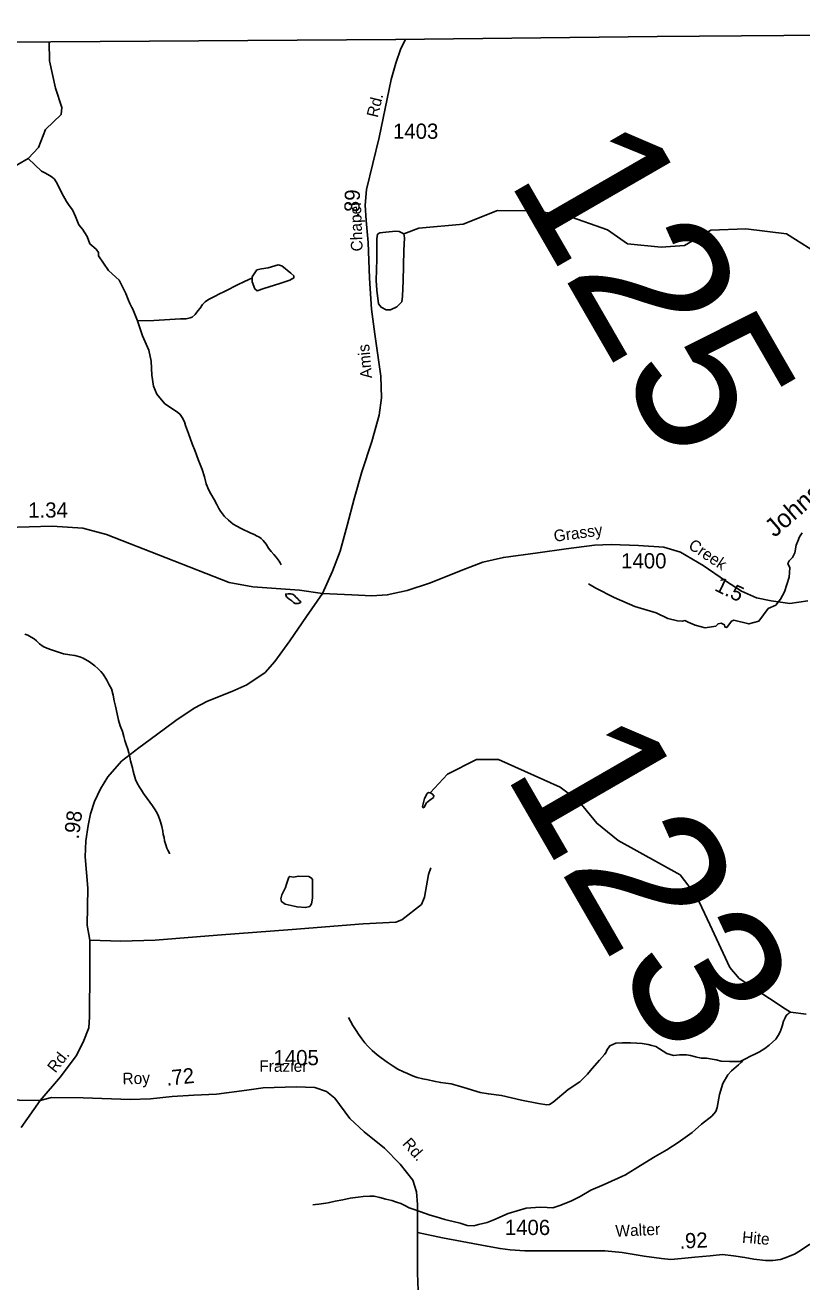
# Model space of a CAD drawing. Extents: x 2056842 to 2160602, y 826753 to 1016856.
# Drawn here: x 2077917 to 2084293, y 1006125 to 1016443 of the extents above; entities that cross this region are included whole.
import ezdxf

# ---------------------------------------------------------------- set-up
doc = ezdxf.new("R2010")
doc.units = 0
for name, color, linetype in [('Exist Boundary Political CountyLine', 7, 'Continuous'), ('Exist Hydrographic Creek Single Shore', 7, 'Continuous'), ('Exist Hydrographic Creek Single Shore Label', 7, 'Continuous'), ('Exist Hydrographic Misc Water Feature', 7, 'Continuous'), ('Exist Road Non-System Type 51', 7, 'Continuous'), ('Exist Road Secondary Mileage Hundredths English Label', 7, 'Continuous'), ('Exist Road Secondary Structure Standard Bridge Number Label', 7, 'Continuous'), ('Exist Road Secondary Type 20 Attributed', 7, 'Continuous'), ('Exist Road Secondary Type 41 Attributed', 7, 'Continuous'), ('Exist Road Secondary Type 51 Attributed', 7, 'Continuous'), ('Exist Road Secondary Type 51 Label', 7, 'Continuous'), ('Exist Road Secondary Type 51 Number Label', 7, 'Continuous')]:
    doc.layers.add(name, color=color, linetype=linetype)

msp = doc.modelspace()

# ---------------------------------------------------------------- linework, layer by layer
at = {"layer": 'Exist Boundary Political CountyLine'}
msp.add_lwpolyline([(2096515, 1016443), (2089277, 1016381), (2089279, 1016379), (2084839, 1016363), (2084839, 1016363), (2083105, 1016349), (2083105, 1016351), (2080958, 1016324), (2080960, 1016324), (2078128, 1016306), (2076565, 1016296), (2073534, 1016264), (2067636, 1016206), (2062759, 1016212), (2060815, 1016221), (2059857, 1016190)], dxfattribs=at)
at = {"layer": 'Exist Hydrographic Creek Single Shore'}
for points in [[(2077773, 1015250), (2077943, 1015347), (2078027, 1015438), (2078084, 1015586), (2078212, 1015709), (2078218, 1015768), (2078166, 1015926), (2078117, 1016150), (2078114, 1016305)], [(2087024, 1013437), (2086132, 1013518), (2085865, 1013567), (2084772, 1014223), (2084471, 1014538), (2084166, 1014729), (2083833, 1014772), (2083545, 1014760), (2083329, 1014634), (2083138, 1014619), (2082861, 1014647), (2082697, 1014764), (2082357, 1014883), (2082089, 1014918), (2081794, 1014921), (2081512, 1014810), (2081149, 1014775), (2081025, 1014729)]]:
    msp.add_lwpolyline(points, dxfattribs=at)
at = {"layer": 'Exist Hydrographic Misc Water Feature'}
for points in [[(2077943, 1015347), (2078052, 1015244), (2078084, 1015228), (2078118, 1015208), (2078138, 1015196), (2078158, 1015178), (2078180, 1015142), (2078218, 1015065), (2078256, 1014995), (2078277, 1014962), (2078305, 1014928), (2078331, 1014871), (2078359, 1014805), (2078387, 1014767), (2078427, 1014707), (2078448, 1014648), (2078499, 1014604), (2078518, 1014577), (2078518, 1014549), (2078601, 1014429), (2078690, 1014350), (2078720, 1014288), (2078743, 1014240), (2078763, 1014190), (2078777, 1014158), (2078793, 1014126), (2078801, 1014112), (2078838, 1014015)], [(2081025, 1014729), (2080987, 1014750), (2080961, 1014752), (2080879, 1014744), (2080828, 1014737), (2080810, 1014726), (2080803, 1014690), (2080804, 1014523), (2080798, 1014346), (2080804, 1014268), (2080818, 1014154), (2080839, 1014128), (2080881, 1014107), (2080917, 1014107), (2080967, 1014130), (2081008, 1014171), (2081014, 1014219), (2081019, 1014345), (2081025, 1014593), (2081032, 1014696), (2081025, 1014729)], [(2079782, 1014367), (2079782, 1014336), (2079802, 1014277), (2079821, 1014263), (2079876, 1014280), (2080009, 1014322), (2080090, 1014349), (2080122, 1014368), (2080122, 1014384), (2080098, 1014406), (2080023, 1014468), (2079994, 1014475), (2079912, 1014451), (2079858, 1014442), (2079820, 1014434), (2079796, 1014401), (2079782, 1014378), (2079782, 1014367)], [(2078838, 1014015), (2078973, 1014019), (2079105, 1014027), (2079149, 1014029), (2079193, 1014031), (2079239, 1014033), (2079271, 1014039), (2079289, 1014047), (2079313, 1014068), (2079335, 1014098), (2079353, 1014120), (2079373, 1014150), (2079395, 1014172), (2079421, 1014190), (2079471, 1014216), (2079513, 1014236), (2079549, 1014254), (2079596, 1014278), (2079628, 1014295), (2079667, 1014315), (2079712, 1014335), (2079754, 1014355), (2079778, 1014365), (2079782, 1014367)], [(2078838, 1014015), (2078879, 1013893), (2078931, 1013776), (2078951, 1013685), (2078956, 1013569), (2078971, 1013480), (2078999, 1013414), (2079064, 1013333), (2079168, 1013267), (2079190, 1013247), (2079206, 1013223), (2079224, 1013185), (2079234, 1013157), (2079258, 1013091), (2079289, 1013007), (2079313, 1012946), (2079337, 1012878), (2079353, 1012836), (2079369, 1012796), (2079389, 1012734), (2079404, 1012676), (2079426, 1012624), (2079442, 1012594), (2079468, 1012548), (2079490, 1012508), (2079508, 1012474), (2079522, 1012452), (2079553, 1012410), (2079587, 1012378), (2079625, 1012346), (2079655, 1012329), (2079689, 1012311), (2079717, 1012297), (2079743, 1012285), (2079765, 1012275), (2079797, 1012261), (2079821, 1012249), (2079835, 1012241), (2079855, 1012229), (2079871, 1012211), (2079895, 1012181), (2079915, 1012149), (2079937, 1012123), (2079959, 1012096), (2079978, 1012074), (2080002, 1012042), (2080010, 1012028), (2080018, 1012012)], [(2084297, 1012275), (2084275, 1012241), (2084259, 1012207), (2084247, 1012173), (2084237, 1012111), (2084217, 1012073), (2084189, 1012044), (2084178, 1012022), (2084195, 1011987), (2084189, 1011910), (2084152, 1011791), (2084117, 1011730), (2084079, 1011682), (2084017, 1011655), (2083939, 1011550), (2083857, 1011527), (2083734, 1011559), (2083717, 1011549), (2083677, 1011497), (2083661, 1011502), (2083659, 1011519), (2083632, 1011532), (2083605, 1011528), (2083588, 1011509), (2083499, 1011495), (2083417, 1011517), (2083361, 1011542), (2083334, 1011555), (2083313, 1011551), (2083272, 1011552)], [(2080107, 1011718), (2080089, 1011728), (2080081, 1011734), (2080067, 1011744), (2080062, 1011750), (2080059, 1011758), (2080057, 1011766), (2080057, 1011772), (2080075, 1011774), (2080099, 1011774), (2080110, 1011772), (2080116, 1011770), (2080129, 1011760), (2080140, 1011748), (2080155, 1011732), (2080165, 1011722), (2080177, 1011712), (2080181, 1011708), (2080177, 1011704), (2080167, 1011698), (2080157, 1011696), (2080143, 1011694), (2080135, 1011696), (2080129, 1011698), (2080125, 1011700), (2080119, 1011704), (2080109, 1011714), (2080107, 1011718)], [(2083272, 1011552), (2083192, 1011573), (2083097, 1011617), (2082922, 1011671), (2082752, 1011745), (2082602, 1011822), (2082543, 1011857)], [(2077914, 1011443), (2077938, 1011435), (2077967, 1011419), (2077992, 1011405), (2078010, 1011387), (2078034, 1011365), (2078066, 1011342), (2078094, 1011328), (2078132, 1011314), (2078182, 1011298), (2078232, 1011282), (2078284, 1011274), (2078324, 1011268), (2078366, 1011256), (2078394, 1011247), (2078444, 1011217), (2078490, 1011183), (2078514, 1011161), (2078538, 1011137), (2078557, 1011115), (2078587, 1011065), (2078607, 1011027), (2078625, 1010993), (2078639, 1010943), (2078647, 1010897), (2078659, 1010853), (2078671, 1010789), (2078684, 1010738), (2078698, 1010691), (2078716, 1010644), (2078726, 1010604), (2078736, 1010570)], [(2078736, 1010570), (2078746, 1010536), (2078759, 1010498), (2078767, 1010470), (2078777, 1010436), (2078783, 1010402), (2078793, 1010366), (2078799, 1010346), (2078803, 1010318), (2078811, 1010288), (2078823, 1010250), (2078837, 1010220), (2078855, 1010186), (2078872, 1010162), (2078888, 1010136), (2078918, 1010094), (2078940, 1010064), (2078962, 1010034), (2078980, 1010008), (2078998, 1009980), (2079012, 1009948), (2079022, 1009920), (2079028, 1009901), (2079038, 1009863), (2079047, 1009825), (2079051, 1009797), (2079057, 1009773), (2079061, 1009745), (2079071, 1009713), (2079079, 1009687), (2079087, 1009671), (2079101, 1009645), (2079101, 1009639)], [(2084330, 1008322), (2084201, 1008341), (2084157, 1008368), (2083779, 1008615), (2083702, 1008706), (2083538, 1009060), (2083429, 1009292), (2083295, 1009466), (2082786, 1009749), (2082610, 1009890), (2082460, 1010074), (2082309, 1010188), (2081802, 1010413), (2081621, 1010415), (2081384, 1010293), (2081242, 1010141)], [(2081242, 1010141), (2081228, 1010142), (2081218, 1010134), (2081196, 1010093), (2081180, 1010028), (2081185, 1010018), (2081194, 1010022), (2081212, 1010057), (2081239, 1010079), (2081268, 1010103), (2081271, 1010117), (2081258, 1010131), (2081242, 1010141)], [(2080053, 1009364), (2080024, 1009302), (2080015, 1009269), (2080021, 1009247), (2080052, 1009226), (2080150, 1009204), (2080219, 1009198), (2080254, 1009208), (2080269, 1009229), (2080277, 1009276), (2080277, 1009382), (2080277, 1009430), (2080268, 1009440), (2080245, 1009453), (2080162, 1009457), (2080119, 1009449), (2080091, 1009453), (2080082, 1009448), (2080062, 1009391), (2080053, 1009364)], [(2080571, 1008295), (2080587, 1008265), (2080608, 1008231), (2080634, 1008188), (2080654, 1008158), (2080680, 1008122), (2080706, 1008088), (2080728, 1008062), (2080766, 1008024), (2080806, 1007990), (2080840, 1007964), (2080888, 1007930), (2080937, 1007897), (2080977, 1007873), (2081023, 1007851), (2081055, 1007837), (2081097, 1007817), (2081135, 1007803), (2081181, 1007791), (2081225, 1007783), (2081273, 1007774), (2081329, 1007762), (2081371, 1007756), (2081413, 1007750), (2081473, 1007736), (2081519, 1007720), (2081653, 1007681), (2081720, 1007668), (2081827, 1007655), (2081991, 1007618), (2082130, 1007591), (2082200, 1007579), (2082222, 1007581), (2082252, 1007601), (2082375, 1007705), (2082471, 1007768), (2082533, 1007830), (2082572, 1007877), (2082633, 1007945), (2082674, 1007992), (2082687, 1008010), (2082692, 1008027), (2082716, 1008062), (2082767, 1008086), (2082819, 1008089), (2082886, 1008089), (2082938, 1008085), (2082982, 1008083), (2083032, 1008075), (2083062, 1008065), (2083094, 1008057), (2083185, 1008001), (2083239, 1007984), (2083289, 1007989), (2083346, 1007989), (2083380, 1007984), (2083419, 1007974), (2083467, 1007963), (2083510, 1007963), (2083557, 1007955), (2083589, 1007947), (2083631, 1007937), (2083700, 1007934), (2083786, 1007935), (2083809, 1007946)], [(2083809, 1007946), (2083826, 1007954), (2083876, 1007982), (2083908, 1007996), (2083946, 1008014), (2083990, 1008042), (2084024, 1008068), (2084052, 1008092), (2084080, 1008118), (2084100, 1008147), (2084114, 1008177), (2084124, 1008199), (2084132, 1008225), (2084143, 1008265), (2084155, 1008293), (2084165, 1008311), (2084177, 1008323), (2084189, 1008335), (2084201, 1008341)], [(2080278, 1006758), (2080300, 1006761), (2080328, 1006763), (2080366, 1006769), (2080404, 1006775), (2080462, 1006787), (2080524, 1006799), (2080586, 1006813), (2080650, 1006822), (2080692, 1006826), (2080748, 1006830), (2080782, 1006828), (2080828, 1006818), (2080878, 1006804), (2080926, 1006793), (2080966, 1006781), (2081002, 1006769), (2081034, 1006753), (2081070, 1006733), (2081102, 1006721), (2081148, 1006707), (2081203, 1006687), (2081243, 1006673), (2081291, 1006658), (2081361, 1006638), (2081395, 1006630), (2081431, 1006620), (2081487, 1006606), (2081545, 1006588), (2081600, 1006586), (2081639, 1006597), (2081709, 1006613), (2081765, 1006636), (2081882, 1006688), (2082029, 1006730), (2082144, 1006738), (2082203, 1006736), (2082249, 1006733), (2082307, 1006752), (2082396, 1006788), (2082474, 1006826), (2082560, 1006878), (2082671, 1006924), (2082845, 1007005), (2082968, 1007080), (2083088, 1007155), (2083185, 1007210), (2083278, 1007270), (2083393, 1007353), (2083470, 1007420), (2083553, 1007486), (2083587, 1007524), (2083598, 1007557), (2083618, 1007665), (2083645, 1007754), (2083687, 1007826), (2083716, 1007857), (2083755, 1007891), (2083773, 1007907), (2083797, 1007928), (2083809, 1007946)]]:
    msp.add_lwpolyline(points, dxfattribs=at)
at = {"layer": 'Exist Road Non-System Type 51'}
msp.add_lwpolyline([(2078448, 1008932), (2078703, 1008922), (2078984, 1008931), (2079492, 1008972), (2080109, 1009018), (2080693, 1009064), (2080961, 1009078), (2081010, 1009097), (2081171, 1009224), (2081196, 1009285), (2081227, 1009469), (2081248, 1009524)], dxfattribs=at)
at = {"layer": 'Exist Road Secondary Type 20 Attributed'}
for points in [[(2078039, 1007615), (2078133, 1007640), (2078394, 1007636), (2078779, 1007624), (2078945, 1007629), (2079124, 1007647), (2079302, 1007659), (2079488, 1007666), (2079738, 1007700), (2079872, 1007719), (2080142, 1007727), (2080296, 1007722), (2080392, 1007689), (2080458, 1007633), (2080582, 1007468), (2080699, 1007357), (2080866, 1007224), (2080996, 1007091), (2081101, 1006961), (2081130, 1006864), (2081138, 1006760), (2081138, 1006531)], [(2081138, 1006531), (2081139, 1006198), (2081144, 1006054), (2081146, 1005731), (2081142, 1005538), (2081074, 1005189), (2081042, 1004906), (2080964, 1004366), (2080925, 1004074), (2080902, 1003723), (2080902, 1003419), (2080925, 1003245), (2081091, 1002829), (2081112, 1002676), (2081112, 1002526), (2081169, 1002267), (2081221, 1002051), (2081237, 1001979), (2081245, 1001823)]]:
    msp.add_lwpolyline(points, dxfattribs=at)
at = {"layer": 'Exist Road Secondary Type 41 Attributed'}
msp.add_lwpolyline([(2076620, 1012557), (2076881, 1012373), (2077067, 1012326), (2077359, 1012313), (2077760, 1012320), (2078139, 1012329), (2078390, 1012314), (2078585, 1012260), (2079075, 1012071), (2079591, 1011868), (2079786, 1011832), (2080169, 1011804), (2080358, 1011777)], dxfattribs=at)
at = {"layer": 'Exist Road Secondary Type 51 Attributed'}
for points in [[(2080358, 1011777), (2080441, 1011959), (2080504, 1012125), (2080561, 1012336), (2080618, 1012555), (2080680, 1012777), (2080762, 1013024), (2080822, 1013241), (2080843, 1013384), (2080836, 1013561), (2080788, 1013907), (2080761, 1014111), (2080743, 1014366), (2080732, 1014659), (2080716, 1014839), (2080709, 1014966), (2080720, 1015093), (2080824, 1015520), (2080921, 1015998), (2080960, 1016132), (2081001, 1016251), (2081040, 1016325)], [(2080358, 1011777), (2080599, 1011767), (2080764, 1011758), (2080889, 1011765), (2081054, 1011801), (2081245, 1011865), (2081496, 1011965), (2081674, 1012035), (2081843, 1012073), (2082125, 1012111), (2082359, 1012144), (2082591, 1012173), (2082728, 1012179), (2082953, 1012170), (2083161, 1012157), (2083298, 1012115), (2083484, 1012007), (2083666, 1011881), (2083797, 1011797), (2083922, 1011742), (2084042, 1011717), (2084194, 1011694), (2084342, 1011717)], [(2078039, 1007615), (2078208, 1007808), (2078337, 1007982), (2078393, 1008093), (2078439, 1008211), (2078445, 1008302), (2078448, 1008693), (2078448, 1008932), (2078427, 1009054), (2078432, 1009359), (2078411, 1009616), (2078416, 1009745), (2078434, 1009873), (2078454, 1009968), (2078486, 1010069), (2078536, 1010174), (2078595, 1010271), (2078708, 1010401), (2078851, 1010510), (2078995, 1010617), (2079154, 1010733), (2079304, 1010835), (2079415, 1010892), (2079614, 1010972), (2079736, 1011027), (2079888, 1011129), (2079967, 1011218), (2080090, 1011388), (2080226, 1011588), (2080358, 1011777)], [(2078039, 1007615), (2077869, 1007616), (2077549, 1007625), (2077207, 1007663), (2076802, 1007701), (2076575, 1007719), (2076355, 1007705), (2076174, 1007683), (2076039, 1007641), (2075937, 1007567), (2075846, 1007470), (2075751, 1007301), (2075683, 1007069), (2075569, 1006735), (2075532, 1006578), (2075517, 1006487), (2075517, 1006232), (2075556, 1005842), (2075580, 1005698), (2075594, 1005358), (2075587, 1005167), (2075594, 1004409)], [(2077884, 1007393), (2078039, 1007615)], [(2081138, 1006531), (2081342, 1006488), (2081709, 1006418), (2081816, 1006398), (2081899, 1006388), (2082018, 1006381), (2082127, 1006381), (2082355, 1006381), (2082677, 1006381), (2082818, 1006366), (2083000, 1006337), (2083141, 1006316), (2083217, 1006309), (2083306, 1006316), (2083414, 1006328), (2083540, 1006340), (2083643, 1006349), (2083732, 1006340), (2083825, 1006325), (2083898, 1006313), (2083996, 1006300), (2084055, 1006301), (2084119, 1006310), (2084157, 1006322), (2084234, 1006352), (2084283, 1006384), (2084358, 1006436)]]:
    msp.add_lwpolyline(points, dxfattribs=at)

# ---------------------------------------------------------------- texts
at = {"layer": 'Exist Hydrographic Creek Single Shore Label'}
msp.add_text('Johnson', height=150, rotation=40.9649, dxfattribs=at).set_placement((2084070, 1012232))
at = {"layer": 'Exist Road Secondary Mileage Hundredths English Label'}
for s, rotation, p in [('.89', 88.3044, (2080660, 1014860)), ('1.34', 359.9865, (2077942, 1012400)), ('1.5', 334.2295, (2083569, 1011805)), ('.98', 82.6467, (2078357, 1009756)), ('.72', 6.1089, (2079080, 1007735)), ('.92', 2.8675, (2083291, 1006397))]:
    msp.add_text(s, height=125, rotation=rotation, dxfattribs=at).set_placement(p)
at = {"layer": 'Exist Road Secondary Structure Standard Bridge Number Label'}
for s, p in [('125', (2081871, 1015186)), ('123', (2081841, 1010311))]:
    msp.add_text(s, height=1230.3, rotation=300, dxfattribs=at).set_placement(p)
at = {"layer": 'Exist Road Secondary Type 51 Label'}
for s, rotation, p in [('Rd.', 76.4682, (2080811, 1015679)), ('Chapel', 92.071, (2080688, 1014587)), ('Amis', 95.1774, (2080766, 1013546)), ('Grassy', 7.7338, (2082263, 1012201)), ('Creek', 326.4388, (2083354, 1012152)), ('Rd.', 51.8089, (2078165, 1007835)), ('Frazier', 359.9642, (2079839, 1007850)), ('Roy', 1.8038, (2078717, 1007746)), ('Rd.', 311.1617, (2081009, 1007257)), ('Walter', 2.4756, (2082765, 1006496)), ('Hite', 355.2934, (2083800, 1006447))]:
    msp.add_text(s, height=95, rotation=rotation, dxfattribs=at).set_placement(p)
at = {"layer": 'Exist Road Secondary Type 51 Number Label'}
for s, p in [('1403', (2080937, 1015510)), ('1400', (2082810, 1011983)), ('1405', (2079956, 1007904)), ('1406', (2081855, 1006510))]:
    msp.add_text(s, height=125, dxfattribs=at).set_placement(p)

doc.saveas('drawing.dxf')
